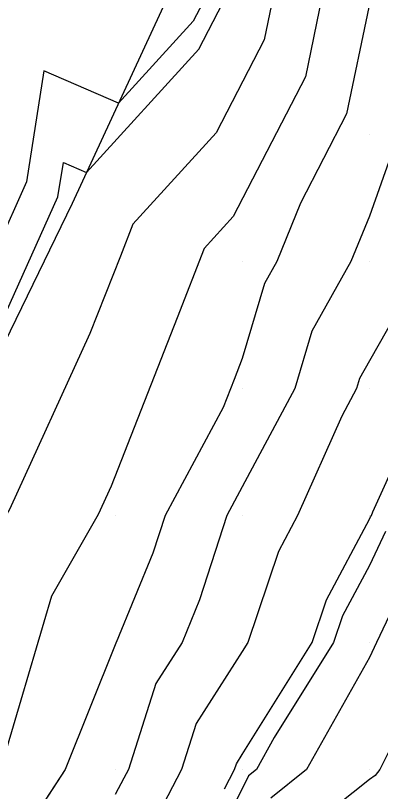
# Model space of a CAD drawing. Extents: x 2354170 to 2357230, y 866100 to 868290.
# Drawn here: x 2355702.1 to 2355730.9, y 866888.3 to 866949.4 of the extents above; entities that cross this region are included whole.
import ezdxf

# ---------------------------------------------------------------- set-up
doc = ezdxf.new("R2010")
doc.units = 0
for name, color, linetype in [('Default', 7, 'Continuous'), ('DTM Contours Major', 7, 'Continuous'), ('DTM Contours Minor', 7, 'Continuous'), ('Exist DTM QL2 LIDAR Elevation Point', 7, 'Continuous'), ('PH Exist DTM Breakline', 7, 'Continuous')]:
    doc.layers.add(name, color=color, linetype=linetype)

msp = doc.modelspace()

# ---------------------------------------------------------------- linework, layer by layer
at = {"layer": 'Default'}
for points in [[(2355694.754, 866910.93), (2355695.22, 866912.278), (2355705.476, 866935.086), (2355705.902, 866937.786), (2355707.712, 866937), (2355716.569, 866946.716), (2355718.453, 866950.36), (2355718.884, 866952.448), (2355719.724, 866955.308), (2355723.258, 866972.22), (2355723.827, 866974.038), (2355724.099, 866975.134), (2355727.691, 866987.864), (2355728.012, 866988.449), (2355733.008, 866999.679)], [(2355736.785, 866970.805), (2355734.967, 866964.997), (2355733.813, 866960.01), (2355729.98, 866950.192), (2355729.93, 866950.021), (2355728.193, 866941.614), (2355724.563, 866934.593), (2355722.698, 866930.01), (2355721.721, 866928.268), (2355719.98, 866922.36), (2355719.34, 866920.705), (2355718.474, 866918.504), (2355713.905, 866910.009), (2355712.948, 866907.041), (2355710.051, 866900.009), (2355710.023, 866899.966), (2355709.98, 866899.83), (2355706.039, 866890.009), (2355699.98, 866880.746), (2355699.531, 866880.141), (2355699.219, 866879.248), (2355699.027, 866878.862)], [(2355722.566, 866951.639), (2355721.7, 866947.445), (2355717.915, 866940.124), (2355711.363, 866932.937), (2355710.391, 866930.425), (2355707.997, 866924.337), (2355701.662, 866910.479), (2355699.877, 866907.353), (2355697.663, 866899.83), (2355693.284, 866887.724), (2355689.794, 866883.013), (2355687.481, 866876.405), (2355682.131, 866867.364), (2355679.113, 866863.59), (2355677.063, 866858.723), (2355669.912, 866845.822), (2355667.293, 866841.736), (2355666.009, 866836.107), (2355664.562, 866832.786), (2355659.203, 866824.116), (2355655.382, 866818.995), (2355651.862, 866814.589), (2355650.01, 866813.458), (2355642.345, 866797.576)], [(2355726.248, 866950.83), (2355724.946, 866944.53), (2355719.261, 866933.532), (2355716.979, 866931.029), (2355714.866, 866925.565), (2355709.659, 866912.326), (2355708.635, 866910.085), (2355704.963, 866903.656), (2355701.351, 866891.381), (2355700.801, 866890.009), (2355699.98, 866888.754), (2355694.663, 866881.577)], [(2355718.582, 866888.487), (2355719.37, 866890.009), (2355719.518, 866890.471), (2355719.98, 866891.193), (2355725.481, 866900.009), (2355726.612, 866903.378), (2355729.98, 866909.719), (2355730.073, 866909.916), (2355730.154, 866910.009), (2355730.266, 866910.296), (2355734.656, 866920.01), (2355736.584, 866923.406), (2355738.981, 866930.01), (2355739.244, 866930.745), (2355739.98, 866932.387), (2355742.671, 866937.319), (2355744.507, 866940.01), (2355746.289, 866943.701), (2355749.327, 866950.01)], [(2355731.68, 866938.31), (2355729.98, 866933.561), (2355728.535, 866930.01), (2355725.461, 866924.529), (2355724.129, 866920.01), (2355719.98, 866912.26), (2355718.769, 866910.009), (2355716.625, 866903.364), (2355715.243, 866900.009), (2355713.188, 866896.801), (2355711.015, 866890.009), (2355710.662, 866889.327), (2355709.98, 866888.041)], [(2355732.815, 866927.174), (2355729.98, 866922.18), (2355729.2, 866920.789), (2355728.97, 866920.01), (2355727.807, 866917.837), (2355724.335, 866910.009), (2355722.825, 866907.165), (2355720.424, 866900.009), (2355719.98, 866899.298), (2355716.353, 866893.636), (2355715.192, 866890.009), (2355713.415, 866886.574)], [(2355733.583, 866906.406), (2355730.552, 866900.009), (2355729.98, 866898.844), (2355725.026, 866890.009), (2355722.221, 866887.768)], [(2355731.623, 866891.653), (2355730.809, 866890.009), (2355730.431, 866889.558), (2355729.98, 866889.246), (2355724.846, 866885.143)]]:
    msp.add_lwpolyline(points, dxfattribs=at)
at = {"layer": 'DTM Contours Major'}
msp.add_lwpolyline([(2355738.403, 866977.327), (2355736.785, 866970.807), (2355734.967, 866964.997), (2355733.813, 866960.01), (2355729.98, 866950.192), (2355729.93, 866950.021), (2355728.193, 866941.614), (2355724.563, 866934.593), (2355722.698, 866930.01), (2355721.721, 866928.268), (2355719.98, 866922.36), (2355719.34, 866920.705), (2355718.474, 866918.504), (2355713.905, 866910.009), (2355712.948, 866907.041), (2355710.051, 866900.009), (2355710.023, 866899.966), (2355709.98, 866899.83), (2355706.039, 866890.009), (2355702.492, 866884.586)], dxfattribs=at)
at = {"layer": 'DTM Contours Minor'}
for points in [[(2355717.371, 866951.332), (2355716.12, 866948.913), (2355710.242, 866942.464), (2355704.375, 866945.011), (2355702.995, 866936.263), (2355700.636, 866931.017)], [(2355731.243, 866908.746), (2355729.98, 866906.08), (2355727.874, 866902.115), (2355727.167, 866900.009), (2355722.499, 866892.529), (2355721.087, 866890.009), (2355720.471, 866889.518), (2355719.98, 866888.497), (2355717.086, 866882.903)]]:
    msp.add_lwpolyline(points, dxfattribs=at)
at = {"layer": 'Exist DTM QL2 LIDAR Elevation Point'}
for p, q in [((2355729.98, 866940.01), (2355729.98, 866940.01)), ((2355719.98, 866930.01), (2355719.98, 866930.01)), ((2355729.98, 866930.01), (2355729.98, 866930.01)), ((2355719.98, 866920.01), (2355719.98, 866920.01)), ((2355729.98, 866920.01), (2355729.98, 866920.01)), ((2355709.98, 866910.009), (2355709.98, 866910.009)), ((2355719.98, 866910.009), (2355719.98, 866910.009)), ((2355729.98, 866910.009), (2355729.98, 866910.009)), ((2355709.98, 866900.009), (2355709.98, 866900.009)), ((2355719.98, 866900.009), (2355719.98, 866900.009)), ((2355729.98, 866900.009), (2355729.98, 866900.009)), ((2355709.98, 866890.009), (2355709.98, 866890.009)), ((2355719.98, 866890.009), (2355719.98, 866890.009)), ((2355729.98, 866890.009), (2355729.98, 866890.009))]:
    msp.add_line(p, q, dxfattribs=at)
at = {"layer": 'PH Exist DTM Breakline'}
msp.add_lwpolyline([(2355738.188, 867021.233), (2355736.654, 867014.63), (2355735.024, 867006.387), (2355726.985, 866988.315), (2355722.008, 866974.492), (2355715.235, 866953.25), (2355706.583, 866934.561), (2355695.064, 866910.851), (2355684.262, 866884.645), (2355674.978, 866864.953), (2355661.864, 866842.475), (2355656.813, 866836.759), (2355647.237, 866817.198), (2355637.769, 866796.945), (2355629.36, 866775.863), (2355617.165, 866749.247), (2355606.568, 866727.407), (2355599.058, 866711.095), (2355587.661, 866688.777), (2355575.005, 866662.522), (2355566.348, 866644.235), (2355561.526, 866634.806)], dxfattribs=at)

doc.saveas('drawing.dxf')
